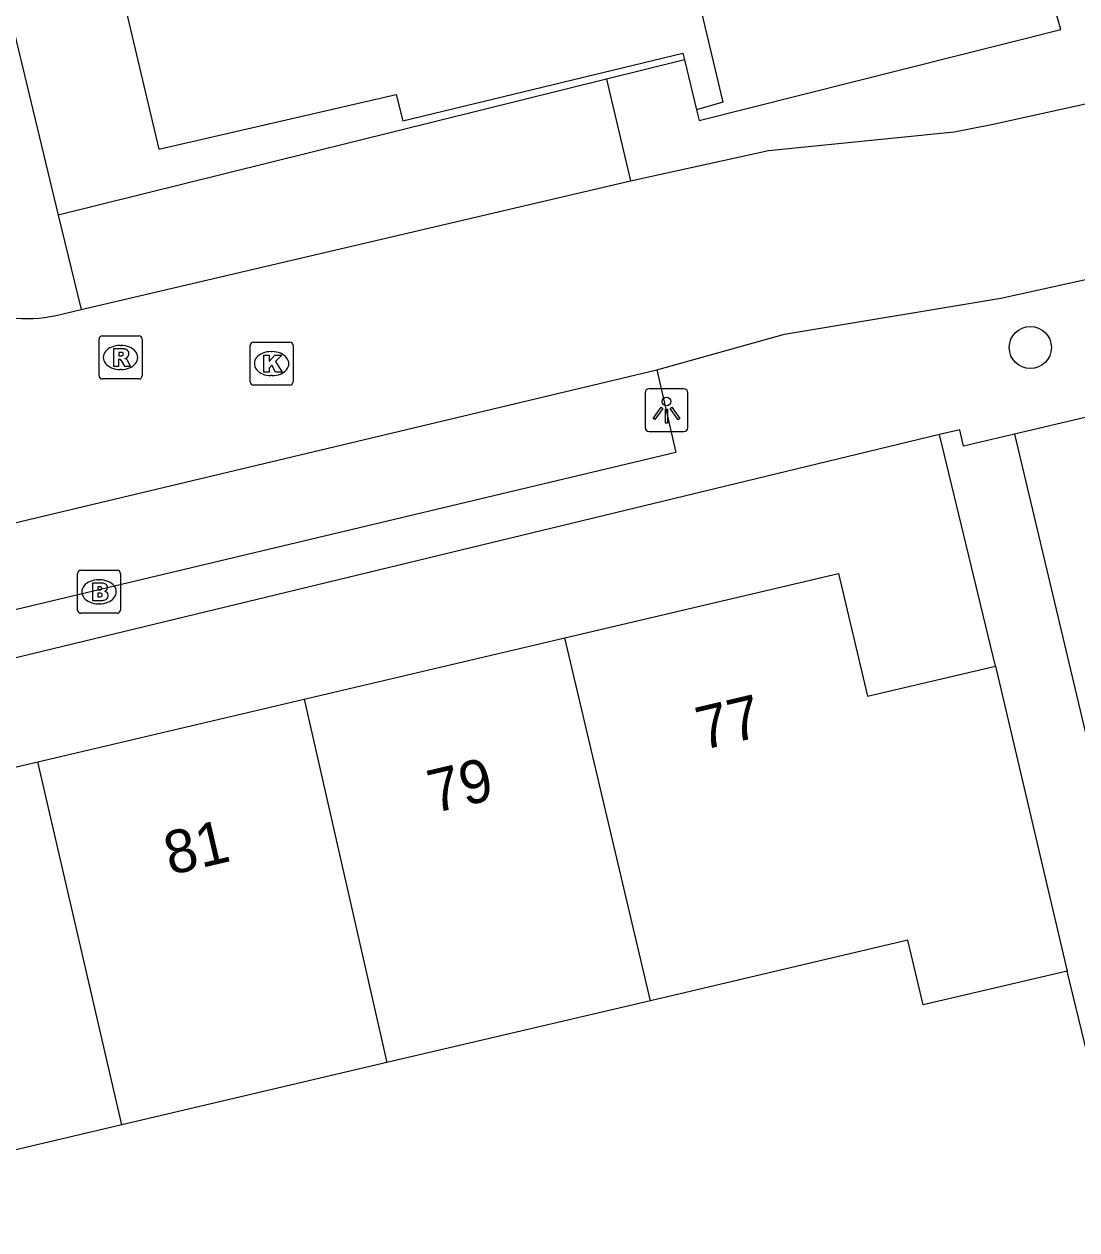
# Model space of a CAD drawing. Extents: x 157793 to 159380, y 380882 to 382313.
# Drawn here: x 158690.65 to 158715.15, y 381211.32 to 381239.4 of the extents above; entities that cross this region are included whole.
import ezdxf

# ---------------------------------------------------------------- set-up
doc = ezdxf.new("R2010")
doc.units = 0
for name, color, linetype in [('IMGEO_Boom', 7, 'Continuous'), ('IMGEO_Brandkraan', 7, 'Continuous'), ('IMGEO_Kolk', 7, 'Continuous'), ('IMGEO_Lichtpunt', 7, 'Continuous'), ('IMGEO_Pand', 7, 'Continuous'), ('IMGEO_Pand_nummerreeks', 7, 'Continuous'), ('IMGEO_Rijbaan_lokaal_open', 7, 'Continuous'), ('IMGEO_Rioolput', 7, 'Continuous'), ('IMGEO_Voetpad_open', 7, 'Continuous')]:
    doc.layers.add(name, color=color, linetype=linetype)

msp = doc.modelspace()

# ---------------------------------------------------------------- linework, layer by layer
at = {"layer": 'IMGEO_Boom'}
msp.add_circle((158714.064, 381231.868), 0.489, dxfattribs=at)
at = {"layer": 'IMGEO_Brandkraan'}
for p, q in [((158691.892, 381225.754), (158691.892, 381226.606)), ((158691.967, 381226.68), (158692.819, 381226.68)), ((158692.893, 381226.606), (158692.893, 381225.754)), ((158692.38, 381226.46), (158692.405, 381226.46)), ((158692.403, 381225.9), (158692.378, 381225.9)), ((158692.819, 381225.68), (158691.967, 381225.68))]:
    msp.add_line(p, q, dxfattribs=at)
for points in [[(158691.892, 381225.754), (158691.892, 381226.606)], [(158691.967, 381226.68), (158692.819, 381226.68)], [(158692.893, 381226.606), (158692.893, 381225.754)], [(158692.24, 381226.38), (158692.24, 381225.98), (158692.453, 381225.98)], [(158692.471, 381226.38), (158692.24, 381226.38)], [(158692.419, 381226.299), (158692.365, 381226.299), (158692.365, 381226.223)], [(158692.365, 381226.223), (158692.418, 381226.223)], [(158692.427, 381226.147), (158692.365, 381226.147), (158692.365, 381226.066)], [(158692.365, 381226.066), (158692.427, 381226.066)], [(158692.819, 381225.68), (158691.967, 381225.68)]]:
    msp.add_lwpolyline(points, dxfattribs=at)
for centre, radius, start, end in [((158691.969, 381226.604), 0.0765, 91.552, 178.448), ((158691.969, 381226.604), 0.0765, 91.552, 178.448), ((158692.817, 381226.604), 0.0765, 1.552, 88.448), ((158692.817, 381226.604), 0.0765, 1.552, 88.448), ((158692.42, 381226.261), 0.0379, 267.8285, 90.9355), ((158692.475, 381226.235), 0.145, 59.4692, 91.5367), ((158692.5, 381226.282), 0.0922, 285.5137, 58.1501), ((158692.428, 381226.106), 0.0404, 269.8759, 90.5077), ((158692.459, 381226.231), 0.251, 268.6676, 293.5347), ((158692.505, 381226.09), 0.105, 301.3115, 78.989), ((158691.969, 381225.756), 0.0765, 181.552, 268.448), ((158691.969, 381225.756), 0.0765, 181.552, 268.448), ((158692.817, 381225.756), 0.0765, 271.552, 358.448), ((158692.817, 381225.756), 0.0765, 271.552, 358.448)]:
    msp.add_arc(centre, radius, start, end, dxfattribs=at)
for centre, major_axis, ratio, start_param, end_param in [((158692.379, 381226.18), (-0.387, 0.002), 0.722429, 4.712389, 7.853982), ((158692.404, 381226.18), (-0.39, 0.002), 0.717154, 1.570796, 4.712389)]:
    msp.add_ellipse(centre, major_axis=major_axis, ratio=ratio, start_param=start_param, end_param=end_param, dxfattribs=at)
at = {"layer": 'IMGEO_Kolk'}
for p, q in [((158695.908, 381231.067), (158695.908, 381231.919)), ((158695.983, 381231.993), (158696.835, 381231.993)), ((158696.909, 381231.919), (158696.909, 381231.067)), ((158696.396, 381231.773), (158696.421, 381231.773)), ((158696.419, 381231.213), (158696.394, 381231.213)), ((158696.835, 381230.993), (158695.983, 381230.993))]:
    msp.add_line(p, q, dxfattribs=at)
for points in [[(158695.908, 381231.067), (158695.908, 381231.919)], [(158695.983, 381231.993), (158696.835, 381231.993)], [(158696.909, 381231.919), (158696.909, 381231.067)], [(158696.229, 381231.693), (158696.352, 381231.693), (158696.352, 381231.542), (158696.482, 381231.693), (158696.646, 381231.693), (158696.5, 381231.542), (158696.653, 381231.293), (158696.501, 381231.293), (158696.416, 381231.457), (158696.352, 381231.39), (158696.352, 381231.293), (158696.229, 381231.293), (158696.229, 381231.693)], [(158696.835, 381230.993), (158695.983, 381230.993)]]:
    msp.add_lwpolyline(points, dxfattribs=at)
for centre, start, end in [((158695.985, 381231.917), 91.552, 178.448), ((158695.985, 381231.917), 91.552, 178.448), ((158696.833, 381231.917), 1.552, 88.448), ((158696.833, 381231.917), 1.552, 88.448), ((158695.985, 381231.069), 181.552, 268.448), ((158695.985, 381231.069), 181.552, 268.448), ((158696.833, 381231.069), 271.552, 358.448), ((158696.833, 381231.069), 271.552, 358.448)]:
    msp.add_arc(centre, 0.0765, start, end, dxfattribs=at)
for centre, major_axis, ratio, start_param, end_param in [((158696.395, 381231.493), (-0.387, 0.002), 0.722429, 4.712389, 7.853982), ((158696.42, 381231.493), (-0.39, 0.002), 0.717154, 1.570796, 4.712389)]:
    msp.add_ellipse(centre, major_axis=major_axis, ratio=ratio, start_param=start_param, end_param=end_param, dxfattribs=at)
at = {"layer": 'IMGEO_Lichtpunt'}
for p, q in [((158705.099, 381230.814), (158705.099, 381230.007)), ((158705.099, 381230.814), (158705.099, 381230.007)), ((158706.001, 381230.909), (158705.193, 381230.909)), ((158706.001, 381230.909), (158705.193, 381230.909)), ((158706.095, 381230.007), (158706.095, 381230.814)), ((158706.095, 381230.007), (158706.095, 381230.814)), ((158705.193, 381229.913), (158706.001, 381229.913)), ((158705.193, 381229.913), (158706.001, 381229.913))]:
    msp.add_line(p, q, dxfattribs=at)
for points in [[(158705.473, 381230.478), (158705.512, 381230.45), (158705.324, 381230.188), (158705.286, 381230.215), (158705.473, 381230.478)], [(158705.685, 381230.45), (158705.723, 381230.477), (158705.91, 381230.215), (158705.871, 381230.187), (158705.685, 381230.45)], [(158705.575, 381230.43), (158705.622, 381230.43), (158705.622, 381230.108), (158705.575, 381230.108), (158705.575, 381230.43)]]:
    msp.add_lwpolyline(points, dxfattribs=at)
msp.add_circle((158705.598, 381230.612), 0.0994, dxfattribs=at)
for centre, start, end in [((158705.193, 381230.814), 90, 180), ((158705.193, 381230.814), 90, 180), ((158706.001, 381230.814), 0, 90), ((158706.001, 381230.814), 0, 90), ((158705.193, 381230.007), 180, 270), ((158705.193, 381230.007), 180, 270), ((158706.001, 381230.007), 270, 0), ((158706.001, 381230.007), 270, 360)]:
    msp.add_arc(centre, 0.0946, start, end, dxfattribs=at)
at = {"layer": 'IMGEO_Pand'}
for points in [[(158704.28, 381245.714), (158704.936, 381245.886), (158706.909, 381237.578), (158706.293, 381237.405)], [(158692.294, 381242.79), (158693.783, 381236.487), (158699.311, 381237.762), (158699.461, 381237.143), (158705.979, 381238.724), (158706.016, 381238.567)], [(158706.016, 381238.567), (158706.293, 381237.405)], [(158703.235, 381225.109), (158709.603, 381226.607), (158710.275, 381223.751), (158713.254, 381224.452)], [(158697.166, 381223.681), (158703.235, 381225.109)], [(158705.222, 381216.66), (158703.235, 381225.109)], [(158713.254, 381224.452), (158714.924, 381217.35)], [(158690.971, 381222.224), (158697.166, 381223.681)], [(158697.166, 381223.681), (158699.092, 381215.218)], [(158692.927, 381213.768), (158686.609, 381212.282), (158684.622, 381220.73), (158690.971, 381222.224)], [(158692.927, 381213.768), (158690.971, 381222.224)], [(158714.924, 381217.35), (158711.569, 381216.561), (158711.214, 381218.07), (158705.222, 381216.66)], [(158705.222, 381216.66), (158699.092, 381215.218)], [(158699.092, 381215.218), (158692.927, 381213.768)]]:
    msp.add_lwpolyline(points, dxfattribs=at)
at = {"layer": 'IMGEO_Rijbaan_lokaal_open'}
for points in [[(158704.763, 381235.745), (158707.972, 381236.452), (158712.295, 381236.887), (158713.157, 381237.058), (158722.329, 381239.078)], [(158705.376, 381231.347), (158708.347, 381232.181), (158713.376, 381233.016), (158739.788, 381238.832)], [(158691.974, 381232.75), (158704.763, 381235.745)], [(158691.394, 381232.614), (158691.974, 381232.75)], [(158685.251, 381226.548), (158705.376, 381231.347)]]:
    msp.add_lwpolyline(points, dxfattribs=at)
msp.add_arc((158690.708, 381235.754), 3.214, 206.7783, 282.3175, dxfattribs=at)
at = {"layer": 'IMGEO_Rioolput'}
for p, q in [((158692.393, 381231.21), (158692.393, 381232.062)), ((158692.468, 381232.136), (158693.32, 381232.136)), ((158692.881, 381231.916), (158692.906, 381231.916)), ((158693.394, 381232.062), (158693.394, 381231.21)), ((158692.904, 381231.356), (158692.879, 381231.356)), ((158693.32, 381231.136), (158692.468, 381231.136))]:
    msp.add_line(p, q, dxfattribs=at)
for points in [[(158692.393, 381231.21), (158692.393, 381232.062)], [(158692.468, 381232.136), (158693.32, 381232.136)], [(158693.394, 381232.062), (158693.394, 381231.21)], [(158692.982, 381231.834), (158692.73, 381231.836), (158692.73, 381231.436)], [(158692.73, 381231.436), (158692.854, 381231.436), (158692.854, 381231.598), (158692.865, 381231.598)], [(158692.908, 381231.755), (158692.854, 381231.755), (158692.854, 381231.674)], [(158692.854, 381231.674), (158692.906, 381231.674)], [(158692.912, 381231.569), (158692.983, 381231.436), (158693.123, 381231.436), (158693.058, 381231.562)], [(158693.32, 381231.136), (158692.468, 381231.136)]]:
    msp.add_lwpolyline(points, dxfattribs=at)
for centre, radius, start, end in [((158692.47, 381232.06), 0.0765, 91.552, 178.448), ((158692.47, 381232.06), 0.0765, 91.552, 178.448), ((158693.318, 381232.06), 0.0765, 1.552, 88.448), ((158693.318, 381232.06), 0.0765, 1.552, 88.448), ((158692.864, 381231.545), 0.0533, 26.0293, 88.6989), ((158692.89, 381231.863), 0.19, 274.7715, 282.9687), ((158692.914, 381231.659), 0.0964, 77.0061, 93.1865), ((158692.928, 381231.716), 0.0378, 276.6634, 79.6772), ((158692.981, 381231.724), 0.109, 350.3612, 89.416), ((158692.979, 381231.724), 0.112, 277.5842, 350.9817), ((158692.963, 381231.509), 0.108, 29.5134, 73.7905), ((158692.47, 381231.212), 0.0765, 181.552, 268.448), ((158692.47, 381231.212), 0.0765, 181.552, 268.448), ((158693.318, 381231.212), 0.0765, 271.552, 358.448), ((158693.318, 381231.212), 0.0765, 271.552, 358.448)]:
    msp.add_arc(centre, radius, start, end, dxfattribs=at)
for centre, major_axis, ratio, start_param, end_param in [((158692.88, 381231.636), (-0.387, 0.002), 0.722429, 4.712389, 7.853982), ((158692.905, 381231.636), (-0.39, 0.002), 0.717154, 1.570796, 4.712389)]:
    msp.add_ellipse(centre, major_axis=major_axis, ratio=ratio, start_param=start_param, end_param=end_param, dxfattribs=at)
at = {"layer": 'IMGEO_Voetpad_open'}
for points in [[(158687.682, 381264.494), (158684.615, 381263.823), (158685.961, 381257.668), (158686.759, 381254.591), (158686.066, 381254.424), (158689.012, 381242.067), (158689.692, 381242.223), (158691.443, 381234.953)], [(158706.293, 381237.405), (158706.354, 381237.15), (158714.777, 381239.269), (158714.429, 381240.467)], [(158764.408, 381236.842), (158763.79, 381239.289), (158757.834, 381237.88), (158757.619, 381238.739), (158739.138, 381234.278), (158738.759, 381235.789), (158734.916, 381234.878), (158729.889, 381233.687), (158722.54, 381231.945), (158717.707, 381230.799), (158713.697, 381229.849)], [(158706.016, 381238.567), (158704.2, 381238.117)], [(158704.2, 381238.117), (158691.443, 381234.953)], [(158704.2, 381238.117), (158704.763, 381235.745)], [(158691.443, 381234.953), (158691.974, 381232.75)], [(158705.376, 381231.347), (158705.816, 381229.424), (158685.707, 381224.633), (158685.251, 381226.548)], [(158713.697, 381229.849), (158712.509, 381229.567), (158712.422, 381229.953), (158711.951, 381229.839)], [(158711.951, 381229.839), (158682.304, 381222.668)], [(158713.254, 381224.452), (158711.951, 381229.839)], [(158713.697, 381229.849), (158715.369, 381222.795)], [(158717.835, 381205.337), (158714.924, 381217.35)]]:
    msp.add_lwpolyline(points, dxfattribs=at)

# ---------------------------------------------------------------- texts
at = {"layer": 'IMGEO_Pand_nummerreeks'}
for s, p in [('77', (158706.426, 381222.49)), ('79', (158700.181, 381221.021)), ('81', (158694.046, 381219.578))]:
    msp.add_text(s, height=1, rotation=13.2386, dxfattribs=at).set_placement(p)

doc.saveas('drawing.dxf')
